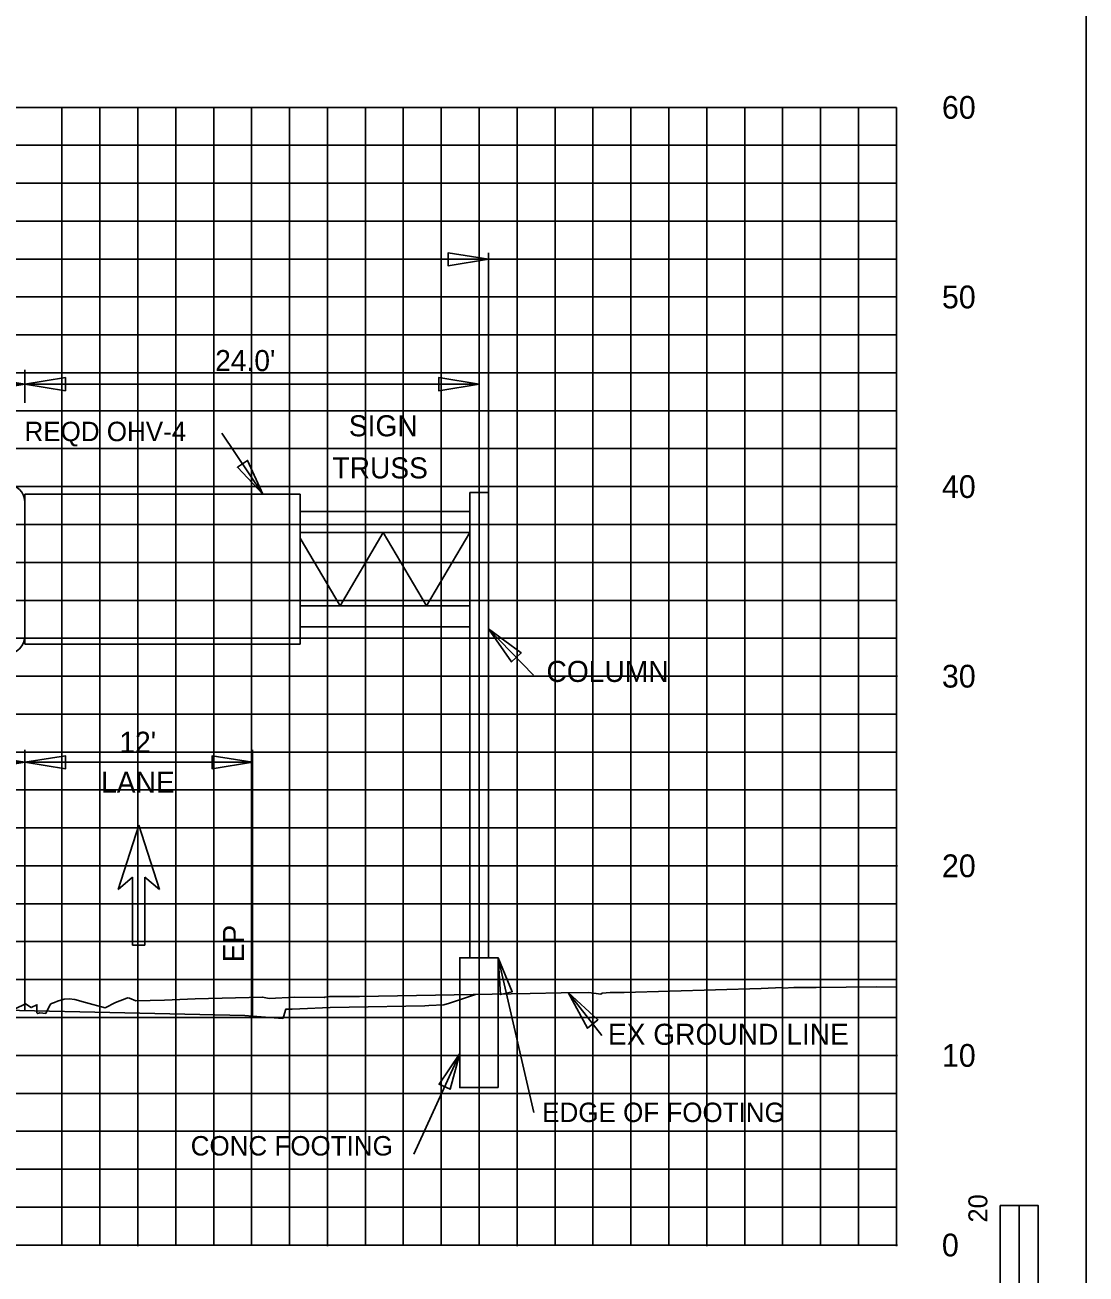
# Model space of a CAD drawing. Extents: x 1797809 to 2198143, y 249608 to 1237864.
# Drawn here: x 2196348.8 to 2196404.7, y 1237161.6 to 1237227.5 of the extents above; entities that cross this region are included whole.
import ezdxf

# ---------------------------------------------------------------- set-up
doc = ezdxf.new("R2010")
doc.units = 0
for name, color, linetype in [('29', 7, 'Continuous'), ('3', 7, 'Continuous'), ('31', 7, 'Continuous'), ('60', 7, 'Continuous'), ('Default', 7, 'Continuous'), ('DESIGN - SHEET - Light Grid', 7, 'Continuous'), ('DESIGN - TRAFFIC CONTROL PERMANENT - Signs', 7, 'Continuous'), ('GSCOLORFILL', 7, 'Continuous'), ('GSDIMS', 7, 'Continuous'), ('GSSHT', 7, 'Continuous'), ('Level 28', 7, 'Continuous'), ('Level 55', 7, 'Continuous'), ('V7Level1', 7, 'Continuous')]:
    doc.layers.add(name, color=color, linetype=linetype)

msp = doc.modelspace()

# ---------------------------------------------------------------- linework, layer by layer
at = {"layer": '29'}
for p, q in [((2196400.178, 1237165.195), (2196400.178, 1237135.195)), ((2196402.178, 1237165.195), (2196400.178, 1237165.195)), ((2196402.178, 1237165.195), (2196402.178, 1237155.195)), ((2196402.179, 1237165.195), (2196402.179, 1237135.195))]:
    msp.add_line(p, q, dxfattribs=at)
msp.add_lwpolyline([(2196401.179, 1237155.195), (2196401.178, 1237165.195), (2196402.178, 1237165.195), (2196402.178, 1237155.195)], close=True, dxfattribs=at)
at = {"layer": '3'}
for p, q in [((2196404.707, 1237133.046), (2196404.707, 1237228.046)), ((2196373.207, 1237215.441), (2196373.207, 1237202.797)), ((2196303.707, 1237215.094), (2196373.207, 1237215.094)), ((2196359.138, 1237205.923), (2196361.3, 1237202.714)), ((2196372.207, 1237202.797), (2196372.207, 1237178.261)), ((2196373.207, 1237202.797), (2196373.207, 1237178.261)), ((2196375.576, 1237193.167), (2196373.207, 1237195.61)), ((2196348.758, 1237175.468), (2196348.758, 1237189.229)), ((2196360.758, 1237175.204), (2196360.758, 1237189.229)), ((2196371.682, 1237178.261), (2196373.707, 1237178.261)), ((2196371.682, 1237171.409), (2196371.682, 1237178.261)), ((2196373.707, 1237171.409), (2196373.707, 1237178.261)), ((2196375.594, 1237170.1), (2196373.707, 1237178.261)), ((2196379.167, 1237174.161), (2196377.394, 1237176.416)), ((2196369.256, 1237167.898), (2196371.682, 1237173.2)), ((2196371.682, 1237171.409), (2196373.707, 1237171.409))]:
    msp.add_line(p, q, dxfattribs=at)
at = {"layer": '60'}
for p, q in [((2196394.707, 1237163.106), (2196394.707, 1237223.106)), ((2196394.767, 1237203.106), (2196394.707, 1237203.106)), ((2196394.767, 1237193.106), (2196394.707, 1237193.106)), ((2196394.767, 1237183.106), (2196394.707, 1237183.106)), ((2196394.767, 1237173.106), (2196394.707, 1237173.106)), ((2196264.707, 1237163.106), (2196394.707, 1237163.106)), ((2196354.707, 1237163.046), (2196354.707, 1237163.106)), ((2196364.707, 1237163.046), (2196364.707, 1237163.106)), ((2196374.707, 1237163.046), (2196374.707, 1237163.106)), ((2196384.707, 1237163.046), (2196384.707, 1237163.106)), ((2196394.707, 1237163.046), (2196394.707, 1237163.106)), ((2196394.767, 1237163.106), (2196394.707, 1237163.106))]:
    msp.add_line(p, q, dxfattribs=at)
at = {"layer": 'Default'}
msp.add_line((2196372.707, 1237202.245), (2196372.707, 1237208.856), dxfattribs=at)
at = {"layer": 'DESIGN - SHEET - Light Grid'}
msp.add_lwpolyline([(2196348.242, 1237175.568), (2196348.781, 1237175.827), (2196349.082, 1237175.631), (2196349.39, 1237175.781), (2196349.39, 1237175.359), (2196349.425, 1237175.311), (2196349.481, 1237175.33), (2196349.546, 1237175.349), (2196349.85, 1237175.317), (2196350.094, 1237175.789), (2196350.164, 1237175.843), (2196350.319, 1237175.892), (2196350.48, 1237175.972), (2196350.832, 1237176.074), (2196351.086, 1237176.085), (2196351.384, 1237176.054), (2196351.949, 1237175.9), (2196352.993, 1237175.607), (2196353.537, 1237175.905), (2196354.123, 1237176.129), (2196354.187, 1237176.134), (2196354.263, 1237176.131), (2196354.602, 1237175.986), (2196356.121, 1237176.011), (2196357.735, 1237176.091), (2196361.29, 1237176.179), (2196361.626, 1237176.11), (2196362.991, 1237176.177), (2196364.538, 1237176.152), (2196364.57, 1237176.174), (2196364.816, 1237176.206), (2196366.4, 1237176.213), (2196375.401, 1237176.374), (2196377.026, 1237176.414), (2196378.495, 1237176.423), (2196379.118, 1237176.343), (2196379.19, 1237176.39), (2196379.607, 1237176.432), (2196380.358, 1237176.427), (2196387.58, 1237176.629), (2196388.709, 1237176.692), (2196388.724, 1237176.653), (2196389.307, 1237176.685), (2196390.484, 1237176.691), (2196393.638, 1237176.724), (2196394.707, 1237176.711)], dxfattribs=at)
at = {"layer": 'DESIGN - TRAFFIC CONTROL PERMANENT - Signs'}
msp.add_lwpolyline([(2196297.899, 1237177.095), (2196310.258, 1237176.6), (2196310.658, 1237176.6), (2196310.758, 1237176.6), (2196311.158, 1237176.532), (2196312.758, 1237176.26), (2196322.323, 1237176.05), (2196360.348, 1237175.213), (2196360.748, 1237175.18), (2196362.348, 1237175.046), (2196362.381, 1237175.146), (2196362.515, 1237175.546), (2196362.581, 1237175.546), (2196362.845, 1237175.546), (2196363.244, 1237175.562), (2196364.845, 1237175.626), (2196365.846, 1237175.647), (2196369.844, 1237175.726), (2196370.044, 1237175.734), (2196370.844, 1237175.766), (2196371.141, 1237175.866), (2196372.512, 1237176.322)], dxfattribs=at)
at = {"layer": 'GSCOLORFILL'}
msp.add_line((2196348.758, 1237195.259), (2196348.758, 1237202.252), dxfattribs=at)
for centre, start, end in [((2196347.759, 1237202.252), 0, 90), ((2196347.759, 1237195.259), 270, 0)]:
    msp.add_arc(centre, 0.999, start, end, dxfattribs=at)
at = {"layer": 'GSDIMS'}
for p, q in [((2196348.758, 1237207.526), (2196348.758, 1237209.267)), ((2196336.27, 1237208.509), (2196348.758, 1237208.509)), ((2196372.707, 1237208.509), (2196348.758, 1237208.509)), ((2196348.758, 1237202.714), (2196363.266, 1237202.714)), ((2196348.758, 1237202.714), (2196348.758, 1237194.797)), ((2196363.266, 1237202.714), (2196363.266, 1237194.797)), ((2196372.207, 1237202.797), (2196373.207, 1237202.797)), ((2196363.266, 1237201.797), (2196372.207, 1237201.797)), ((2196363.266, 1237200.687), (2196372.207, 1237200.687)), ((2196363.266, 1237200.393), (2196365.371, 1237196.824)), ((2196367.649, 1237200.687), (2196365.371, 1237196.824)), ((2196367.649, 1237200.687), (2196369.928, 1237196.824)), ((2196372.207, 1237200.687), (2196369.928, 1237196.824)), ((2196363.266, 1237196.824), (2196372.207, 1237196.824)), ((2196363.266, 1237195.714), (2196372.207, 1237195.714)), ((2196348.758, 1237194.797), (2196363.266, 1237194.797)), ((2196336.758, 1237188.567), (2196348.758, 1237188.567)), ((2196348.758, 1237188.567), (2196360.758, 1237188.567))]:
    msp.add_line(p, q, dxfattribs=at)
for points in [[(2196373.207, 1237215.094), (2196371.078, 1237214.747), (2196371.078, 1237215.441)], [(2196348.758, 1237208.509), (2196346.629, 1237208.162), (2196346.629, 1237208.856)], [(2196348.758, 1237208.509), (2196350.886, 1237208.162), (2196350.886, 1237208.856)], [(2196372.707, 1237208.509), (2196370.578, 1237208.162), (2196370.578, 1237208.856)], [(2196361.3, 1237202.714), (2196360.492, 1237204.487), (2196359.961, 1237204.129)], [(2196373.207, 1237195.61), (2196374.929, 1237194.338), (2196374.415, 1237193.86)], [(2196348.758, 1237188.567), (2196346.629, 1237188.22), (2196346.629, 1237188.914)], [(2196348.758, 1237188.567), (2196350.886, 1237188.22), (2196350.886, 1237188.914)], [(2196360.758, 1237188.567), (2196358.629, 1237188.22), (2196358.629, 1237188.914)], [(2196373.707, 1237178.261), (2196374.452, 1237176.46), (2196373.828, 1237176.316)], [(2196377.394, 1237176.416), (2196378.424, 1237174.539), (2196378.966, 1237174.984)], [(2196371.682, 1237173.2), (2196370.591, 1237171.585), (2196371.173, 1237171.319)]]:
    msp.add_lwpolyline(points, close=True, dxfattribs=at)
at = {"layer": 'GSSHT'}
for p, q in [((2196264.707, 1237223.106), (2196394.707, 1237223.106)), ((2196350.707, 1237163.106), (2196350.707, 1237223.106)), ((2196352.707, 1237163.106), (2196352.707, 1237223.106)), ((2196354.707, 1237163.106), (2196354.707, 1237223.106)), ((2196356.707, 1237163.106), (2196356.707, 1237223.106)), ((2196358.707, 1237163.106), (2196358.707, 1237223.106)), ((2196360.707, 1237163.106), (2196360.707, 1237223.106)), ((2196362.707, 1237163.106), (2196362.707, 1237223.106)), ((2196364.707, 1237163.106), (2196364.707, 1237223.106)), ((2196366.707, 1237163.106), (2196366.707, 1237223.106)), ((2196368.707, 1237163.106), (2196368.707, 1237223.106)), ((2196370.707, 1237163.106), (2196370.707, 1237223.106)), ((2196372.707, 1237163.106), (2196372.707, 1237223.106)), ((2196374.707, 1237163.106), (2196374.707, 1237223.106)), ((2196376.707, 1237163.106), (2196376.707, 1237223.106)), ((2196378.707, 1237163.106), (2196378.707, 1237223.106)), ((2196380.707, 1237163.106), (2196380.707, 1237223.106)), ((2196382.707, 1237163.106), (2196382.707, 1237223.106)), ((2196384.707, 1237163.106), (2196384.707, 1237223.106)), ((2196386.707, 1237163.106), (2196386.707, 1237223.106)), ((2196388.707, 1237163.106), (2196388.707, 1237223.106)), ((2196390.707, 1237163.106), (2196390.707, 1237223.106)), ((2196392.707, 1237163.106), (2196392.707, 1237223.106)), ((2196394.707, 1237163.106), (2196394.707, 1237223.106)), ((2196264.707, 1237221.106), (2196394.707, 1237221.106)), ((2196264.707, 1237219.106), (2196394.707, 1237219.106)), ((2196264.707, 1237217.106), (2196394.707, 1237217.106)), ((2196264.707, 1237215.106), (2196394.707, 1237215.106)), ((2196264.707, 1237213.106), (2196394.707, 1237213.106)), ((2196264.707, 1237211.106), (2196394.707, 1237211.106)), ((2196264.707, 1237209.106), (2196394.707, 1237209.106)), ((2196264.707, 1237207.106), (2196394.707, 1237207.106)), ((2196264.707, 1237205.106), (2196394.707, 1237205.106)), ((2196264.707, 1237203.106), (2196394.707, 1237203.106)), ((2196264.707, 1237201.106), (2196394.707, 1237201.106)), ((2196264.707, 1237199.106), (2196394.707, 1237199.106)), ((2196264.707, 1237197.106), (2196394.707, 1237197.106)), ((2196264.707, 1237195.106), (2196394.707, 1237195.106)), ((2196264.707, 1237193.106), (2196394.707, 1237193.106)), ((2196264.707, 1237191.106), (2196394.707, 1237191.106)), ((2196264.707, 1237189.106), (2196394.707, 1237189.106)), ((2196264.707, 1237187.106), (2196394.707, 1237187.106)), ((2196264.707, 1237185.106), (2196394.707, 1237185.106)), ((2196264.707, 1237183.106), (2196394.707, 1237183.106)), ((2196264.707, 1237181.106), (2196394.707, 1237181.106)), ((2196264.707, 1237179.106), (2196394.707, 1237179.106)), ((2196264.707, 1237177.106), (2196394.707, 1237177.106)), ((2196264.707, 1237175.106), (2196394.707, 1237175.106)), ((2196264.707, 1237173.106), (2196394.707, 1237173.106)), ((2196264.707, 1237171.106), (2196394.707, 1237171.106)), ((2196264.707, 1237169.106), (2196394.707, 1237169.106)), ((2196264.707, 1237167.106), (2196394.707, 1237167.106)), ((2196264.707, 1237165.106), (2196394.707, 1237165.106)), ((2196264.707, 1237163.106), (2196394.707, 1237163.106))]:
    msp.add_line(p, q, dxfattribs=at)
at = {"layer": 'Level 28'}
for p, q in [((2196354.758, 1237185.257), (2196353.668, 1237181.859)), ((2196355.847, 1237181.859), (2196354.758, 1237185.257)), ((2196353.668, 1237181.859), (2196354.431, 1237182.499)), ((2196354.431, 1237182.499), (2196354.431, 1237178.927)), ((2196355.084, 1237178.927), (2196355.084, 1237182.499)), ((2196355.084, 1237182.499), (2196355.847, 1237181.859)), ((2196354.431, 1237178.927), (2196355.084, 1237178.927))]:
    msp.add_line(p, q, dxfattribs=at)
at = {"layer": 'V7Level1'}
msp.add_lwpolyline([(2196373.707, 1237171.409), (2196371.682, 1237171.409), (2196371.682, 1237178.261), (2196373.707, 1237178.261)], close=True, dxfattribs=at)

# ---------------------------------------------------------------- texts
at = {"layer": '29'}
msp.add_text('20', height=0.9991, rotation=90.0572, dxfattribs=at).set_placement((2196399.504, 1237164.295))
at = {"layer": '31'}
for s, p in [('60', (2196397.107, 1237222.506)), ('50', (2196397.107, 1237212.506)), ('40', (2196397.107, 1237202.506)), ('30', (2196397.107, 1237192.506)), ('20', (2196397.107, 1237182.506)), ('10', (2196397.107, 1237172.506)), ('0', (2196397.107, 1237162.506))]:
    msp.add_text(s, height=1.2, dxfattribs=at).set_placement(p)
at = {"layer": 'Level 55'}
for s, height, p in [("24.0'", 1.1105, (2196358.787, 1237209.197)), ('SIGN', 1.1105, (2196365.833, 1237205.757)), ('REQD OHV-4', 1.0246, (2196348.733, 1237205.502)), ('TRUSS', 1.1105, (2196364.971, 1237203.536)), ('COLUMN', 1.1105, (2196376.258, 1237192.804)), ("12'", 1.1105, (2196353.736, 1237189.067)), ('LANE', 1.1105, (2196352.772, 1237186.956)), ('EX GROUND LINE', 1.11046, (2196379.494, 1237173.665)), ('EDGE OF FOOTING', 1.02464, (2196376.033, 1237169.591)), ('CONC FOOTING', 1.02464, (2196357.497, 1237167.827))]:
    msp.add_text(s, height=height, dxfattribs=at).set_placement(p)
msp.add_text('EP', height=1.1105, rotation=90, dxfattribs=at).set_placement((2196360.305, 1237178.013))

doc.saveas('drawing.dxf')
